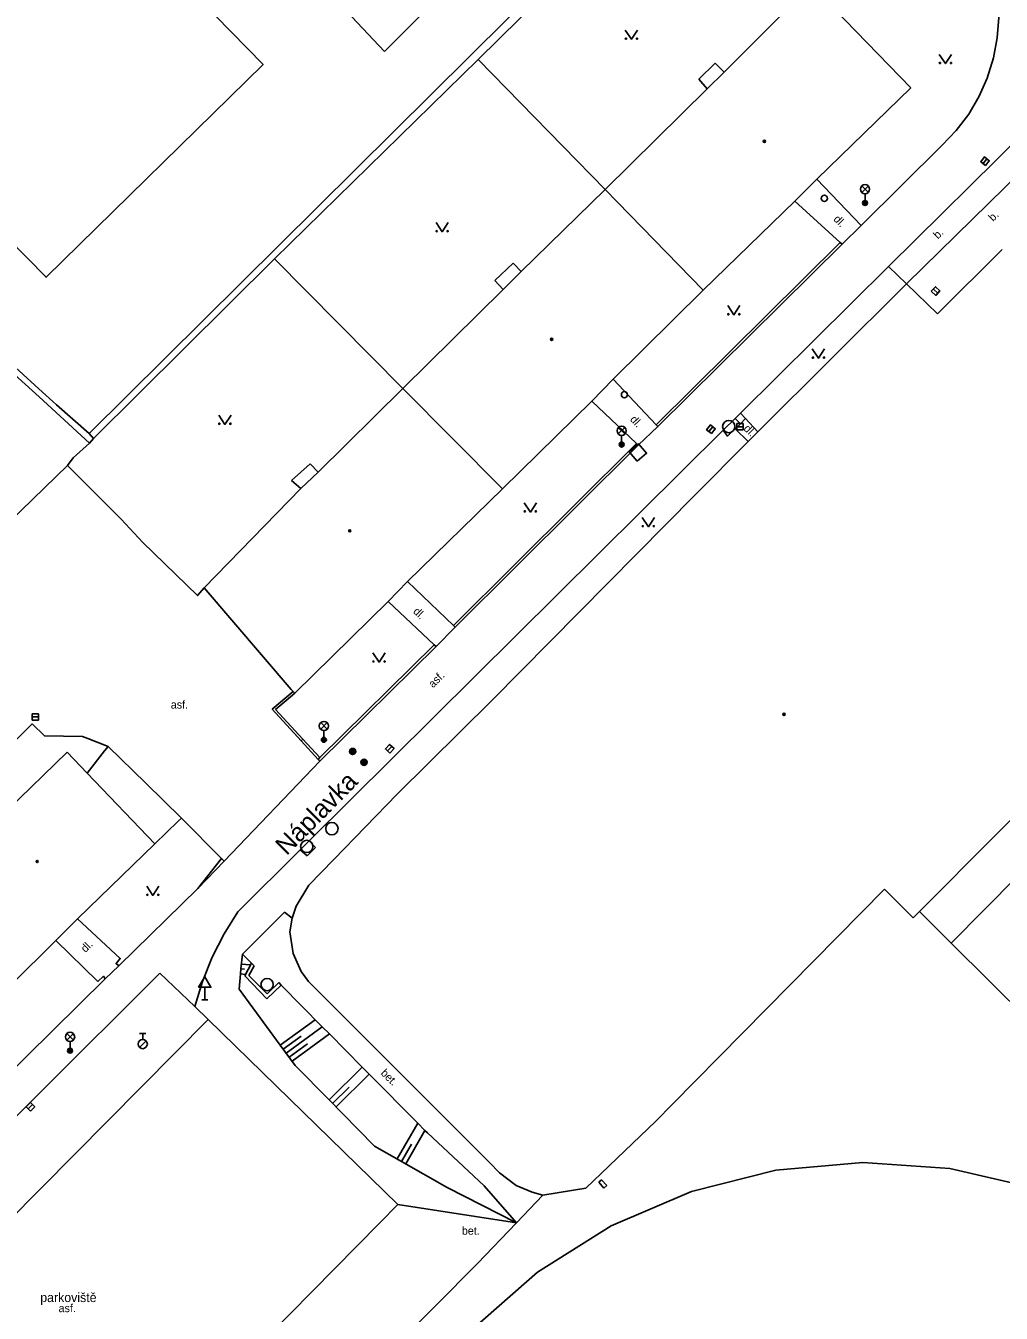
# Model space of a CAD drawing. Extents: x -598932 to -598196, y -1162207 to -1161504.
# Drawn here: x -598777.3 to -598698.1, y -1161743.4 to -1161638.8 of the extents above; entities that cross this region are included whole.
import ezdxf

# ---------------------------------------------------------------- set-up
doc = ezdxf.new("R2010")
doc.units = 0
for name, color, linetype in [('DOP - kresba z DSPS bez soueadnic', 7, 'Continuous'), ('DOP - rozhrani ploch obecne', 7, 'Continuous'), ('Level 25', 7, 'Continuous'), ('Level 26', 7, 'Continuous'), ('Level 27', 7, 'Continuous'), ('Level 28', 7, 'Continuous'), ('Level 33', 7, 'Continuous'), ('Level 34', 7, 'Continuous'), ('Level 36', 7, 'Continuous'), ('Level 39', 7, 'Continuous'), ('specificka linie pasportu komunikaci', 7, 'Continuous'), ('TM - budovy zdene_ betonove - VP', 7, 'Continuous'), ('TM - chodniky - VP', 7, 'Continuous'), ('TM - horni hrana svahu', 7, 'Continuous'), ('TM - komunikace - VP', 7, 'Continuous'), ('TM - letecke snimky - pomocna linie', 7, 'Continuous'), ('TM - plot dreveny_ kovovy - VP', 7, 'Continuous'), ('TM - popis povrchu', 7, 'Continuous'), ('TM - poznamka', 7, 'Continuous'), ('TM - rozhrani ploch obecne - VP', 7, 'Continuous'), ('TM - srafovani', 7, 'Continuous'), ('ulice', 7, 'Continuous')]:
    doc.layers.add(name, color=color, linetype=linetype)

msp = doc.modelspace()

# ---------------------------------------------------------------- linework, layer by layer
at = {"layer": 'DOP - kresba z DSPS bez soueadnic'}
for points in [[(-598725.84, -1161626), (-598772.17, -1161671.95)], [(-598722.68, -1161643.17), (-598721.34, -1161641.88)], [(-598721.34, -1161641.88), (-598720.61, -1161642.61)], [(-598721.99, -1161643.97), (-598722.68, -1161643.17)], [(-598739.24, -1161659.54), (-598737.75, -1161658.13)], [(-598737.75, -1161658.13), (-598737.1, -1161658.81)], [(-598738.57, -1161660.27), (-598739.24, -1161659.54)], [(-598776.24, -1161668.98), (-598778.49, -1161666.91)], [(-598772.15, -1161672.73), (-598776.24, -1161668.98)], [(-598755.74, -1161675.77), (-598754.23, -1161674.42)], [(-598754.23, -1161674.42), (-598753.59, -1161675.08)], [(-598754.99, -1161676.43), (-598755.74, -1161675.77)], [(-598777, -1161695.75), (-598787.26, -1161705.83)], [(-598777, -1161695.75), (-598776.79, -1161695.53)]]:
    msp.add_lwpolyline(points, dxfattribs=at)
at = {"layer": 'DOP - rozhrani ploch obecne'}
for points in [[(-598729.46, -1161622.23), (-598748.19, -1161640.93)], [(-598725.32, -1161626.54), (-598740.59, -1161641.59)], [(-598748.19, -1161640.93), (-598754.4, -1161634.33)], [(-598740.59, -1161641.59), (-598757.12, -1161657.78)], [(-598730.27, -1161652.14), (-598740.59, -1161641.59)], [(-598757.12, -1161657.78), (-598771.81, -1161672.37)], [(-598746.71, -1161668.31), (-598757.12, -1161657.78)], [(-598778.16, -1161666.6), (-598775.95, -1161668.6)], [(-598775.95, -1161668.6), (-598775.12, -1161669.35)], [(-598775.12, -1161669.35), (-598774.83, -1161669.62)], [(-598772.17, -1161671.95), (-598774.83, -1161669.62)], [(-598771.81, -1161672.37), (-598772.17, -1161671.95)], [(-598772.15, -1161672.73), (-598773.46, -1161673.93)], [(-598772.15, -1161672.73), (-598771.81, -1161672.37)], [(-598773.46, -1161673.93), (-598773.92, -1161674.54)], [(-598769.56, -1161678.91), (-598773.92, -1161674.54)], [(-598767.8, -1161680.81), (-598769.56, -1161678.91)], [(-598766.85, -1161705.26), (-598764.95, -1161703.44)], [(-598764.95, -1161703.44), (-598764.68, -1161703.18)]]:
    msp.add_lwpolyline(points, dxfattribs=at)
at = {"layer": 'Level 25'}
for centre, radius in [((-598750.78, -1161697.77), 0.25), ((-598750.78, -1161697.77), 0.2), ((-598750.78, -1161697.77), 0.15), ((-598750.78, -1161697.77), 0.1), ((-598750.78, -1161697.77), 0.05), ((-598749.85, -1161698.65), 0.25), ((-598749.85, -1161698.65), 0.2), ((-598749.85, -1161698.65), 0.15), ((-598749.85, -1161698.65), 0.1), ((-598749.85, -1161698.65), 0.05)]:
    msp.add_circle(centre, radius, dxfattribs=at)
at = {"layer": 'Level 26'}
msp.add_lwpolyline([(-598727.68, -1161674.21), (-598726.92, -1161673.55), (-598727.58, -1161672.79), (-598728.34, -1161673.45)], close=True, dxfattribs=at)
at = {"layer": 'Level 27'}
for p, q in [((-598699.6, -1161650.04), (-598699.28, -1161649.66)), ((-598703.63, -1161660.22), (-598703.27, -1161660.56)), ((-598721.85, -1161671.8), (-598721.53, -1161671.42)), ((-598719.58, -1161671.4), (-598719.08, -1161671.4)), ((-598776.79, -1161694.97), (-598776.29, -1161694.97)), ((-598747.94, -1161697.73), (-598747.6, -1161697.37)), ((-598777.11, -1161726.8), (-598776.77, -1161726.44))]:
    msp.add_line(p, q, dxfattribs=at)
for points in [[(-598699.4, -1161650.2), (-598699.09, -1161649.81), (-598699.48, -1161649.5), (-598699.79, -1161649.89)], [(-598703.8, -1161660.4), (-598703.44, -1161660.74), (-598703.1, -1161660.38), (-598703.46, -1161660.04)], [(-598721.65, -1161671.96), (-598721.34, -1161671.57), (-598721.73, -1161671.26), (-598722.04, -1161671.65)], [(-598719.58, -1161671.65), (-598719.08, -1161671.65), (-598719.08, -1161671.15), (-598719.58, -1161671.15)], [(-598776.79, -1161695.22), (-598776.29, -1161695.22), (-598776.29, -1161694.72), (-598776.79, -1161694.72)], [(-598747.76, -1161697.9), (-598747.42, -1161697.54), (-598747.78, -1161697.2), (-598748.12, -1161697.56)], [(-598776.94, -1161726.97), (-598776.59, -1161726.62), (-598776.94, -1161726.27), (-598777.29, -1161726.62)]]:
    msp.add_lwpolyline(points, close=True, dxfattribs=at)
for centre in [(-598720.24, -1161671.39), (-598752.46, -1161704.04), (-598754.5, -1161705.48), (-598757.72, -1161716.7)]:
    msp.add_circle(centre, 0.5, dxfattribs=at)
at = {"layer": 'Level 28'}
for p, q in [((-598768.08, -1161721.8), (-598767.55, -1161721.27)), ((-598768.07, -1161720.66), (-598767.57, -1161720.66)), ((-598767.82, -1161721.16), (-598767.82, -1161720.66))]:
    msp.add_line(p, q, dxfattribs=at)
for centre, radius in [((-598712.48, -1161652.86), 0.25), ((-598728.71, -1161668.8), 0.25), ((-598767.82, -1161721.53), 0.375)]:
    msp.add_circle(centre, radius, dxfattribs=at)
at = {"layer": 'Level 33'}
for p, q in [((-598709.44, -1161652.38), (-598708.91, -1161651.85)), ((-598709.44, -1161651.85), (-598708.91, -1161652.38)), ((-598709.18, -1161652.49), (-598709.18, -1161653.24)), ((-598729.21, -1161671.99), (-598728.68, -1161671.46)), ((-598729.21, -1161671.46), (-598728.68, -1161671.99)), ((-598728.94, -1161672.1), (-598728.94, -1161672.85)), ((-598753.37, -1161695.96), (-598752.84, -1161695.43)), ((-598753.37, -1161695.43), (-598752.84, -1161695.96)), ((-598753.11, -1161696.07), (-598753.11, -1161696.82)), ((-598773.98, -1161721.21), (-598773.45, -1161720.68)), ((-598773.98, -1161720.68), (-598773.45, -1161721.21)), ((-598773.72, -1161721.32), (-598773.72, -1161722.07))]:
    msp.add_line(p, q, dxfattribs=at)
for centre, radius in [((-598709.18, -1161652.11), 0.375), ((-598709.18, -1161653.24), 0.2), ((-598709.18, -1161653.24), 0.145), ((-598709.18, -1161653.24), 0.0876), ((-598728.94, -1161671.73), 0.375), ((-598728.94, -1161672.85), 0.2), ((-598728.94, -1161672.85), 0.145), ((-598728.94, -1161672.85), 0.0876), ((-598753.11, -1161695.7), 0.375), ((-598753.11, -1161696.82), 0.2), ((-598753.11, -1161696.82), 0.145), ((-598753.11, -1161696.82), 0.0876), ((-598773.72, -1161720.95), 0.375), ((-598773.72, -1161722.07), 0.2), ((-598773.72, -1161722.07), 0.145), ((-598773.72, -1161722.07), 0.0876)]:
    msp.add_circle(centre, radius, dxfattribs=at)
at = {"layer": 'Level 34'}
for p, q in [((-598762.78, -1161716.92), (-598762.78, -1161717.94)), ((-598763.03, -1161717.94), (-598762.53, -1161717.94))]:
    msp.add_line(p, q, dxfattribs=at)
msp.add_lwpolyline([(-598763.28, -1161716.92), (-598762.28, -1161716.92), (-598762.78, -1161716.06)], close=True, dxfattribs=at)
at = {"layer": 'Level 36'}
for points in [[(-598728.64, -1161639.19), (-598728.14, -1161639.94), (-598727.64, -1161639.19)], [(-598703.15, -1161641.17), (-598702.65, -1161641.92), (-598702.15, -1161641.17)], [(-598744.01, -1161654.82), (-598743.51, -1161655.57), (-598743.01, -1161654.82)], [(-598720.33, -1161661.57), (-598719.83, -1161662.32), (-598719.33, -1161661.57)], [(-598713.46, -1161665.09), (-598712.96, -1161665.84), (-598712.46, -1161665.09)], [(-598761.65, -1161670.46), (-598761.15, -1161671.21), (-598760.65, -1161670.46)], [(-598736.85, -1161677.58), (-598736.35, -1161678.33), (-598735.85, -1161677.58)], [(-598727.27, -1161678.78), (-598726.77, -1161679.53), (-598726.27, -1161678.78)], [(-598749.13, -1161689.77), (-598748.63, -1161690.52), (-598748.13, -1161689.77)], [(-598767.5, -1161708.71), (-598767, -1161709.46), (-598766.5, -1161708.71)]]:
    msp.add_lwpolyline(points, dxfattribs=at)
for centre in [(-598728.59, -1161639.89), (-598727.69, -1161639.89), (-598703.1, -1161641.87), (-598702.2, -1161641.87), (-598743.96, -1161655.52), (-598743.06, -1161655.52), (-598720.28, -1161662.27), (-598719.38, -1161662.27), (-598713.41, -1161665.79), (-598712.51, -1161665.79), (-598761.6, -1161671.16), (-598760.7, -1161671.16), (-598736.8, -1161678.28), (-598735.9, -1161678.28), (-598727.22, -1161679.48), (-598726.32, -1161679.48), (-598749.08, -1161690.47), (-598748.18, -1161690.47), (-598767.45, -1161709.41), (-598766.55, -1161709.41)]:
    msp.add_circle(centre, 0.05, dxfattribs=at)
at = {"layer": 'Level 39'}
for centre, radius in [((-598717.35, -1161648.23), 0.09), ((-598717.35, -1161648.23), 0.0398), ((-598734.62, -1161664.31), 0.09), ((-598734.62, -1161664.31), 0.0398), ((-598751.01, -1161679.86), 0.09), ((-598751.01, -1161679.86), 0.0398), ((-598715.76, -1161694.76), 0.09), ((-598715.76, -1161694.76), 0.0398), ((-598776.39, -1161706.71), 0.09), ((-598776.39, -1161706.71), 0.0398)]:
    msp.add_circle(centre, radius, dxfattribs=at)
at = {"layer": 'specificka linie pasportu komunikaci'}
for points in [[(-598711.04, -1161656.57), (-598709.5, -1161655.05)], [(-598719.73, -1161670.73), (-598719.3, -1161671.16)], [(-598727.6, -1161672.9), (-598726, -1161671.39)], [(-598744.01, -1161689.25), (-598742.46, -1161687.69)], [(-598772.33, -1161699.54), (-598770.92, -1161697.73), (-598770.63, -1161697.36)], [(-598754.81, -1161696.77), (-598754.95, -1161696.92)], [(-598753.43, -1161698.27), (-598753.57, -1161698.42)], [(-598761.21, -1161706.67), (-598761.42, -1161706.46)]]:
    msp.add_lwpolyline(points, dxfattribs=at)
at = {"layer": 'TM - budovy zdene_ betonove - VP'}
for points in [[(-598713.46, -1161635.61), (-598705.45, -1161643.89)], [(-598720.61, -1161642.61), (-598715.07, -1161637.07)], [(-598721.99, -1161643.97), (-598720.61, -1161642.61)], [(-598730.27, -1161652.14), (-598721.99, -1161643.97)], [(-598705.45, -1161643.89), (-598713.09, -1161651.31)], [(-598713.09, -1161651.31), (-598714.87, -1161653.1)], [(-598737.1, -1161658.81), (-598730.27, -1161652.14)], [(-598730.27, -1161652.14), (-598722.32, -1161660.32)], [(-598714.87, -1161653.1), (-598722.32, -1161660.32)], [(-598703.29, -1161662.23), (-598698.04, -1161657.01)], [(-598738.57, -1161660.27), (-598737.1, -1161658.81)], [(-598717.87, -1161671.81), (-598705.82, -1161659.8)], [(-598705.82, -1161659.8), (-598703.29, -1161662.23)], [(-598746.71, -1161668.31), (-598738.57, -1161660.27)], [(-598722.32, -1161660.32), (-598729.62, -1161667.55)], [(-598729.62, -1161667.55), (-598731.37, -1161669.32)], [(-598753.59, -1161675.08), (-598746.71, -1161668.31)], [(-598746.71, -1161668.31), (-598738.62, -1161676.44)], [(-598731.37, -1161669.32), (-598738.62, -1161676.44)], [(-598718.67, -1161672.61), (-598717.87, -1161671.81)], [(-598722.96, -1161676.93), (-598718.67, -1161672.61)], [(-598754.99, -1161676.43), (-598753.59, -1161675.08)], [(-598762.84, -1161684.49), (-598754.99, -1161676.43)], [(-598738.62, -1161676.44), (-598746.32, -1161683.98)], [(-598739.47, -1161693.64), (-598722.96, -1161676.93)], [(-598755.77, -1161692.74), (-598762.84, -1161684.49)], [(-598746.32, -1161683.98), (-598747.9, -1161685.6)], [(-598747.9, -1161685.6), (-598755.47, -1161693.03)], [(-598686.13, -1161692.05), (-598704.76, -1161710.77)], [(-598755.61, -1161692.89), (-598755.77, -1161692.74)], [(-598755.47, -1161693.03), (-598755.61, -1161692.89)], [(-598747.17, -1161701.25), (-598739.47, -1161693.64)], [(-598778.79, -1161702.55), (-598773.96, -1161697.83)], [(-598773.96, -1161697.83), (-598772.33, -1161699.54), (-598766.85, -1161705.26)], [(-598702.18, -1161713.33), (-598688.73, -1161699.76)], [(-598747.17, -1161701.25), (-598752.31, -1161706.55), (-598754.33, -1161708.64)], [(-598766.85, -1161705.26), (-598773.11, -1161711.37)], [(-598754.33, -1161708.64), (-598755.36, -1161710.34)], [(-598707.6, -1161708.96), (-598722.94, -1161724.52)], [(-598705.27, -1161711.28), (-598707.6, -1161708.96)], [(-598755.36, -1161710.34), (-598755.69, -1161711.31)], [(-598704.76, -1161710.77), (-598705.27, -1161711.28)], [(-598702.18, -1161713.33), (-598704.76, -1161710.77)], [(-598773.11, -1161711.37), (-598774.88, -1161713.11)], [(-598755.69, -1161711.31), (-598755.89, -1161712.42)], [(-598774.88, -1161713.11), (-598778.5, -1161716.73)], [(-598755.89, -1161712.42), (-598755.62, -1161714.17)], [(-598755.62, -1161714.17), (-598754.95, -1161715.64)], [(-598680.22, -1161735.12), (-598702.18, -1161713.33)], [(-598754.95, -1161715.64), (-598754.35, -1161716.45)], [(-598754.35, -1161716.45), (-598753.1, -1161717.71)], [(-598753.1, -1161717.71), (-598739.68, -1161731.16)], [(-598722.94, -1161724.52), (-598724.77, -1161726.38)], [(-598724.77, -1161726.38), (-598726.17, -1161727.8)], [(-598731.85, -1161733.23), (-598726.17, -1161727.8)], [(-598739.68, -1161731.16), (-598738.86, -1161731.98)], [(-598723.28, -1161733.5), (-598716.41, -1161731.77)], [(-598716.41, -1161731.77), (-598709.36, -1161731.14)], [(-598709.36, -1161731.14), (-598702.29, -1161731.63)], [(-598702.29, -1161731.63), (-598695.39, -1161733.23)], [(-598738.86, -1161731.98), (-598737.49, -1161733.01)], [(-598735.33, -1161733.79), (-598737.48, -1161736.04), (-598740.65, -1161739.35)], [(-598737.49, -1161733.01), (-598736.21, -1161733.56)], [(-598736.21, -1161733.56), (-598735.33, -1161733.79)], [(-598735.33, -1161733.79), (-598731.85, -1161733.23)], [(-598729.79, -1161736.29), (-598723.28, -1161733.5)], [(-598735.78, -1161740.06), (-598729.79, -1161736.29)], [(-598740.65, -1161739.35), (-598761.07, -1161759.94)], [(-598741.11, -1161744.74), (-598735.78, -1161740.06)]]:
    msp.add_lwpolyline(points, dxfattribs=at)
at = {"layer": 'TM - chodniky - VP'}
for points in [[(-598698.39, -1161636.49), (-598698.32, -1161638.16), (-598698.44, -1161639.82), (-598698.74, -1161641.46), (-598699.26, -1161643.1), (-598699.92, -1161644.57), (-598700.76, -1161646.01), (-598701.77, -1161647.34), (-598702.92, -1161648.54)], [(-598713.09, -1161651.31), (-598709.5, -1161655.05), (-598702.92, -1161648.54)], [(-598711.19, -1161656.43), (-598714.87, -1161653.1)], [(-598726.14, -1161671.24), (-598726, -1161671.39), (-598711.04, -1161656.57), (-598711.19, -1161656.43)], [(-598719.3, -1161670.3), (-598707.27, -1161658.4)], [(-598705.82, -1161659.8), (-598707.27, -1161658.4)], [(-598729.62, -1161667.55), (-598726.14, -1161671.24)], [(-598727.74, -1161672.76), (-598731.37, -1161669.32)], [(-598718.88, -1161670.74), (-598719.3, -1161670.3)], [(-598717.87, -1161671.81), (-598718.88, -1161670.74)], [(-598760.1, -1161710.78), (-598755.03, -1161705.75), (-598754.32, -1161705.04), (-598720.7, -1161671.69)], [(-598720.7, -1161671.69), (-598720.35, -1161672.16), (-598719.72, -1161671.57)], [(-598719.72, -1161671.57), (-598718.67, -1161672.61)], [(-598742.6, -1161687.55), (-598742.46, -1161687.69), (-598727.6, -1161672.9), (-598727.74, -1161672.76)], [(-598746.32, -1161683.98), (-598742.6, -1161687.55)], [(-598744.15, -1161689.12), (-598747.9, -1161685.6)], [(-598753.44, -1161698.56), (-598744.01, -1161689.25), (-598744.15, -1161689.12)], [(-598763.35, -1161708.9), (-598761.21, -1161706.67), (-598753.44, -1161698.56)], [(-598763.6, -1161718.47), (-598762.97, -1161716.44), (-598762.17, -1161714.48), (-598761.22, -1161712.59), (-598760.1, -1161710.78)], [(-598773.11, -1161711.37), (-598769.65, -1161714.58), (-598769.98, -1161715), (-598769.76, -1161715.17)], [(-598774.88, -1161713.11), (-598771.46, -1161716.44), (-598771.01, -1161716.03), (-598770.86, -1161716.24)], [(-598747.11, -1161734.57), (-598737.48, -1161736.04)]]:
    msp.add_lwpolyline(points, dxfattribs=at)
at = {"layer": 'TM - horni hrana svahu'}
for points in [[(-598759.72, -1161714.24), (-598759.86, -1161715.43)], [(-598759.89, -1161715.83), (-598759.99, -1161717.06)], [(-598759.86, -1161715.43), (-598759.89, -1161715.83)], [(-598759.99, -1161717.06), (-598756.65, -1161721.63)], [(-598756.65, -1161721.63), (-598755.44, -1161723.27)], [(-598755.44, -1161723.27), (-598752.69, -1161726.06)], [(-598752.69, -1161726.06), (-598751.59, -1161727.17)], [(-598751.59, -1161727.17), (-598748.99, -1161729.81)], [(-598748.99, -1161729.81), (-598746.81, -1161731.06)], [(-598746.81, -1161731.06), (-598743.1, -1161733.18), (-598737.48, -1161736.04)]]:
    msp.add_lwpolyline(points, dxfattribs=at)
at = {"layer": 'TM - komunikace - VP'}
for points in [[(-598792.63, -1161741.81), (-598776.16, -1161725.45), (-598766.42, -1161715.76)], [(-598763.6, -1161718.47), (-598766.42, -1161715.76)], [(-598747.11, -1161734.57), (-598762.51, -1161719.54), (-598763.6, -1161718.47)], [(-598748.59, -1161736.07), (-598747.11, -1161734.57)], [(-598766.76, -1161754.51), (-598748.59, -1161736.07)]]:
    msp.add_lwpolyline(points, dxfattribs=at)
at = {"layer": 'TM - letecke snimky - pomocna linie'}
for points in [[(-598784.95, -1161614.59), (-598761.94, -1161638.01), (-598758.05, -1161641.98), (-598775.66, -1161659.27), (-598802.56, -1161631.89), (-598784.95, -1161614.59)], [(-598788.08, -1161688.27), (-598773.92, -1161674.54)], [(-598767.8, -1161680.81), (-598763.36, -1161685.12), (-598762.84, -1161684.49)], [(-598776.79, -1161695.53), (-598775.79, -1161696.49), (-598772.7, -1161696.55), (-598772.28, -1161696.72), (-598770.63, -1161697.36), (-598767.58, -1161700.35), (-598764.68, -1161703.18)], [(-598789.67, -1161746.95), (-598762.51, -1161719.54)]]:
    msp.add_lwpolyline(points, dxfattribs=at)
at = {"layer": 'TM - plot dreveny_ kovovy - VP'}
for points in [[(-598764.68, -1161703.18), (-598761.42, -1161706.46), (-598763.35, -1161708.9)], [(-598763.35, -1161708.9), (-598769.76, -1161715.17)], [(-598770.86, -1161716.24), (-598781.51, -1161726.72)]]:
    msp.add_lwpolyline(points, dxfattribs=at)
at = {"layer": 'TM - rozhrani ploch obecne - VP'}
for points in [[(-598692.48, -1161646.74), (-598705.82, -1161659.8)], [(-598707.27, -1161658.4), (-598696.26, -1161647.51)], [(-598726.14, -1161671.24), (-598711.19, -1161656.43)], [(-598719.3, -1161670.3), (-598719.73, -1161670.73), (-598720.7, -1161671.69)], [(-598719.72, -1161671.57), (-598719.3, -1161671.16), (-598718.88, -1161670.74)], [(-598742.6, -1161687.55), (-598727.74, -1161672.76)], [(-598744.15, -1161689.12), (-598753.43, -1161698.27), (-598754.81, -1161696.77), (-598757.03, -1161694.37), (-598755.47, -1161693.03)], [(-598753.44, -1161698.56), (-598753.57, -1161698.42), (-598754.95, -1161696.92), (-598757.31, -1161694.34), (-598755.61, -1161692.89)], [(-598754.47, -1161706.25), (-598755.03, -1161705.75)], [(-598753.79, -1161705.56), (-598754.47, -1161706.25)], [(-598754.32, -1161705.04), (-598753.79, -1161705.56)], [(-598756.3, -1161710.82), (-598759.72, -1161714.24)], [(-598755.69, -1161711.31), (-598756.3, -1161710.82)], [(-598770.86, -1161716.24), (-598769.76, -1161715.17)], [(-598759.72, -1161714.24), (-598758.98, -1161714.95)], [(-598758.98, -1161714.95), (-598759.54, -1161716)], [(-598758.78, -1161715.17), (-598759.2, -1161715.95)], [(-598758.98, -1161714.95), (-598758.78, -1161715.17)], [(-598759.54, -1161716), (-598757.74, -1161717.85)], [(-598759.2, -1161715.95), (-598757.73, -1161717.45)], [(-598757.74, -1161717.85), (-598756.58, -1161716.74)], [(-598757.73, -1161717.45), (-598756.78, -1161716.54)], [(-598756.78, -1161716.54), (-598756.58, -1161716.74)], [(-598756.58, -1161716.74), (-598753.24, -1161720.12)], [(-598753.24, -1161720.12), (-598752.67, -1161720.7)], [(-598752.67, -1161720.7), (-598750, -1161723.4)], [(-598750, -1161723.4), (-598749.43, -1161723.97)], [(-598749.43, -1161723.97), (-598745.49, -1161727.96)], [(-598745.49, -1161727.96), (-598744.91, -1161728.55)], [(-598744.91, -1161728.55), (-598744.71, -1161728.75)], [(-598744.71, -1161728.75), (-598740.1, -1161733.04)], [(-598730.57, -1161732.55), (-598730.79, -1161732.75)], [(-598730.79, -1161732.75), (-598730.38, -1161733.22)], [(-598730.57, -1161732.55), (-598730.15, -1161733.01)], [(-598737.48, -1161736.04), (-598740.1, -1161733.04)], [(-598730.38, -1161733.22), (-598730.15, -1161733.01)]]:
    msp.add_lwpolyline(points, dxfattribs=at)
at = {"layer": 'TM - srafovani'}
for points in [[(-598759.06, -1161715.1), (-598759.83, -1161715.04)], [(-598759.47, -1161715.87), (-598759.89, -1161715.83)], [(-598759.86, -1161715.43), (-598759.56, -1161715.46)], [(-598756.65, -1161721.63), (-598753.81, -1161719.55)], [(-598756.17, -1161722.27), (-598753.24, -1161720.12)], [(-598756.41, -1161721.95), (-598754.97, -1161720.89)], [(-598755.94, -1161722.59), (-598754.45, -1161721.5)], [(-598752.67, -1161720.7), (-598755.7, -1161722.92)], [(-598750, -1161723.4), (-598752.69, -1161726.06)], [(-598749.43, -1161723.97), (-598752.12, -1161726.63)], [(-598752.41, -1161726.35), (-598751.06, -1161725.02)], [(-598745.49, -1161727.96), (-598747.15, -1161730.86)], [(-598744.91, -1161728.55), (-598746.46, -1161731.26)], [(-598746.81, -1161731.06), (-598746, -1161729.66)]]:
    msp.add_lwpolyline(points, dxfattribs=at)

# ---------------------------------------------------------------- texts
at = {"layer": 'TM - popis povrchu'}
for s, rotation, p in [('dl.', 314, (-598711.79, -1161654.59)), ('b.', 45, (-598698.78, -1161654.77)), ('b.', 43.43, (-598703.27, -1161656.2)), ('dl.', 313, (-598728.3, -1161670.85)), ('dl.', 315, (-598719.09, -1161671.61)), ('dl.', 316, (-598745.92, -1161686.46)), ('asf.', 45, (-598744.25, -1161692.65)), ('dl.', 44.51, (-598772.47, -1161714.14)), ('bet.', 315, (-598748.55, -1161723.94))]:
    msp.add_text(s, height=0.65, rotation=rotation, dxfattribs=at).set_placement(p)
for s, p in [('asf.', (-598765.54, -1161694.29)), ('bet.', (-598741.91, -1161737.01)), ('asf.', (-598774.65, -1161743.3))]:
    msp.add_text(s, height=0.65, dxfattribs=at).set_placement(p)
at = {"layer": 'TM - poznamka'}
msp.add_text('parkoviště', height=0.75, dxfattribs=at).set_placement((-598776.14, -1161742.48))
at = {"layer": 'ulice'}
msp.add_text('Náplavka', height=1.5, rotation=45.4405, dxfattribs=at).set_placement((-598756.13, -1161706.28))

doc.saveas('drawing.dxf')
